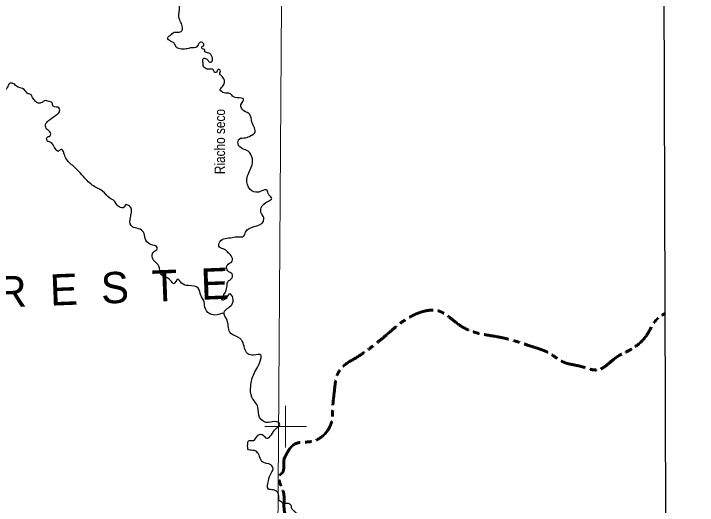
# Model space of a CAD drawing. Extents: x -1643653 to 4543381, y 1624270 to 13878484.
# Drawn here: x 761950 to 794759, y 8971219 to 8994810 of the extents above; entities that cross this region are included whole.
import ezdxf
from ezdxf.enums import TextEntityAlignment as Align

# ---------------------------------------------------------------- set-up
doc = ezdxf.new("R2010")
doc.units = 0
doc.header["$LTSCALE"] = 200
doc.linetypes.add('LONG_DASH_SHORT_DASH', pattern=[9.9, 6, -1.2, 1.5, -1.2])
for name, color, linetype, lineweight in [('1', 7, 'Continuous', 13), ('2', 7, 'Continuous', 13), ('24', 7, 'Continuous', 25), ('3', 7, 'Continuous', 13), ('60', 7, 'Continuous', 13), ('7', 7, 'LONG_DASH_SHORT_DASH', 60)]:
    doc.layers.add(name, color=color, linetype=linetype, lineweight=lineweight)
doc.layers.add('49', color=7, linetype='Continuous')
doc.layers.add('55', color=7, linetype='Continuous')

msp = doc.modelspace()

# ---------------------------------------------------------------- linework, layer by layer
at = {"layer": '1'}
msp.add_lwpolyline([(774987.1, 9020818), (774482.3, 8948876), (774053.6, 8890875.3)], dxfattribs=at)
at = {"layer": '2'}
for p, q in [((775000, 8974000), (775000, 8976000)), ((774000, 8975000), (776000, 8975000))]:
    msp.add_line(p, q, dxfattribs=at)
at = {"layer": '24'}
for points in [[(771454.5, 8992786.6), (771363.4, 8992894.2), (771259, 8992936.7), (771154.7, 8992956), (771112.2, 8992994.7), (771127.6, 8993052.7), (771104.5, 8993091.4), (771004, 8993114.6), (770984.7, 8993219), (771054.2, 8993269.2), (771081.3, 8993323.4), (770961.5, 8993435.5), (770876.5, 8993423.9), (770745.1, 8993211.2), (770443.7, 8993172.6), (770227.3, 8993114.6), (770072.7, 8993110.7), (769817.6, 8993157.1), (769694, 8993307.9), (769655.3, 8993400.7), (769477.6, 8993485.8), (769338.5, 8993640.5), (769404.2, 8993733.3), (769520.1, 8993806.7), (769601.2, 8993895.7), (769833.1, 8993922.7), (770026.3, 8993980.7), (770053.4, 8994139.3), (770026.3, 8994270.7), (769918.1, 8994514.3), (769875.6, 8994672.9), (769914.3, 8995094.4), (769910.4, 8995237.4), (769910.4, 8995419.2), (769879.5, 8995477.2), (769829.2, 8995523.6), (769713.3, 8995519.7), (769655.3, 8995566.1), (769425.4, 8995635.7), (769162.7, 8995774.9), (769023.6, 8995991.4), (768760.8, 8996006.9), (768683.5, 8995991.4), (768498, 8996238.9), (768266.2, 8996177), (768018.8, 8995991.4), (767941.5, 8995759.4), (767740.6, 8995620.2), (767632.4, 8995697.6), (767323.3, 8995728.5), (767431.5, 8995945), (767663.3, 8996022.4), (767771.5, 8996238.9), (767987.9, 8996393.6), (768157.9, 8996455.5), (768142.5, 8996548.2), (767941.5, 8996656.5), (767833.3, 8996702.9), (767323.3, 8996409.1), (767014.1, 8996625.6), (766998.7, 8996981.3), (767091.4, 8997151.5), (766735.9, 8997136), (766148.5, 8997120.5), (766086.7, 8997429.9), (766210.3, 8997770.2), (766117.6, 8997924.8), (765932.1, 8997832), (765715.7, 8997940.3), (765823.9, 8998218.7), (765793, 8998435.2), (765793, 8998729.1), (765576.6, 8998837.4), (765375.7, 8998775.5), (765252, 8998992.1), (765329.3, 8999409.7), (765004.7, 8999517.9), (764772.8, 8999332.3), (764633.7, 8998976.6), (764278.2, 8998667.2), (764061.8, 8998760), (764200.9, 8999440.6), (764479.1, 8999657.1), (764602.8, 8999873.7), (764231.8, 9000059.3), (763690.8, 9000616.1), (763752.6, 9000832.6), (763969, 9001018.2), (764200.9, 9001126.5), (764355.5, 9001528.7), (764711, 9001606)], [(771983.6, 8980431.6), (771458.1, 8980369.7), (771148.9, 8980648.1), (771087.1, 8980988.4), (770932.5, 8981297.7), (770808.9, 8981638), (770345.2, 8981761.8), (770005.1, 8981885.5), (769819.6, 8982071.1), (769634.1, 8981854.6), (769479.5, 8982009.2), (769015.8, 8982318.6), (768923.1, 8982689.8), (768706.7, 8982937.2), (768593.5, 8983157.4), (768713.2, 8983415.3), (768842, 8983516.6), (768842, 8983590.2), (768630.3, 8983700.8), (768289.8, 8983940.2), (768207, 8984262.5), (768022.9, 8984465.2), (767700.8, 8984557.2), (767590.3, 8984640.1), (767553.5, 8985036.1), (767599.5, 8985266.4), (767599.5, 8985422.9), (767461.5, 8985607.1), (767314.2, 8985634.8), (767268.2, 8985533.4), (767139.4, 8985496.6), (766918.5, 8985616.3), (766789.6, 8985818.9), (766559.5, 8985957.1), (766219, 8986297.8), (765850.9, 8986500.4), (765363.1, 8986924.1), (764801.7, 8987504.3), (764663.6, 8987624), (764378.3, 8988066), (764295.5, 8988259.4), (764221.8, 8988296.3), (764083.8, 8988204.2), (763982.5, 8988268.6), (763669.6, 8988664.7), (763586.8, 8988683.1), (763540.8, 8988848.8), (763605.2, 8988913.3), (763665, 8988922.5), (763720.2, 8989088.3), (763554.6, 8989254.1), (763480.9, 8989475.1), (763628.2, 8989677.7), (763977.9, 8989935.6), (764143.6, 8990101.3), (764125.2, 8990285.5), (763849.1, 8990377.6), (763793.9, 8990525), (763591.4, 8990617.1), (763480.9, 8990635.5), (763260.1, 8990525), (763094.4, 8990525), (762965.5, 8990635.5), (762818.3, 8990856.5), (762781.5, 8990930.2), (762652.6, 8990967), (762450.1, 8991169.6), (762082, 8991335.4), (761916.3, 8991464.3), (761750.7, 8991464.3), (761640.2, 8991261.7), (761456.2, 8991059.1), (761382.5, 8990967), (761290.5, 8990948.6), (761198.5, 8991059.1), (761143.2, 8991298.6), (760867.1, 8991464.3), (760738.3, 8991666.9), (760499, 8991795.9), (760351.7, 8992035.3), (760094, 8992495.8), (759854.7, 8992403.7), (759652.3, 8992256.3), (759394.6, 8992477.3), (758971.2, 8992643.1), (758731.9, 8992753.6), (758639.9, 8993048.3), (758566.2, 8993324.6), (758695.1, 8993508.8), (758916, 8993453.6), (758879.2, 8993619.3)], [(771844.7, 8991166.7), (772006.9, 8991369.5), (772067.7, 8991552), (771954.6, 8991796), (771846.4, 8991966.2), (771873.5, 8992066.7), (771842.5, 8992113.1), (771769.1, 8992132.4), (771715, 8992043.5), (771645.5, 8991985.5), (771564.3, 8992012.6), (771545, 8992101.5), (771351.8, 8992140.2), (771235.8, 8992151.8), (771050.3, 8992314.2), (771034.9, 8992480.4), (771023.3, 8992604.2), (771077.4, 8992677.6), (771162.4, 8992654.4), (771232, 8992615.8), (771332.5, 8992499.8), (771382.7, 8992476.6), (771456.1, 8992507.5), (771498.6, 8992646.7), (771452.2, 8992793.6)], [(774675.9, 8971457.7), (774621.3, 8971839.9), (774398.4, 8971961.6), (774175.5, 8972002.1), (774175.5, 8972387.4), (774317.3, 8972793), (774398.4, 8972955.3), (774297.1, 8973158.1), (773891.7, 8973300), (773810.7, 8973421.7), (773506.6, 8973847.6), (773222.9, 8973888.2), (773182.4, 8974151.8), (773222.9, 8974314), (773466.1, 8974334.3), (773648.5, 8974557.4), (773871.5, 8974618.2), (774094.4, 8974435.7), (774317.3, 8974598), (774540.3, 8974902.2), (774722.7, 8975105), (774580.8, 8975226.6), (774175.5, 8975186.1), (773749.8, 8975429.4), (773668.8, 8975936.4), (773385, 8976402.9), (773324.2, 8976930.1), (773486.4, 8977538.5), (773810.7, 8978248.3), (773810.7, 8978430.9), (773466.1, 8978430.9), (773182.4, 8978491.7), (772918.9, 8979100.1), (772817.6, 8979221.8), (772371.7, 8979465.1), (772189.3, 8980093.8), (772047.4, 8980479.1), (772412.2, 8980844.2), (772473, 8981168.7), (772331.2, 8981371.5), (772108.2, 8981128.1), (771966.3, 8981067.3), (772108.2, 8981452.6), (772189.3, 8981756.8), (772250.1, 8981979.9), (772392, 8982081.3), (772432.5, 8982324.6), (772229.8, 8982466.6), (772189.3, 8982730.2), (772432.5, 8982933), (772392, 8983196.7), (772250.1, 8983338.6), (772067.7, 8983500.8), (771824.5, 8983602.2), (771844.8, 8983865.9), (772432.5, 8984068.7), (772716.2, 8984109.2), (772979.7, 8984129.5), (773081, 8984332.3), (773486.4, 8984596), (773932.3, 8984839.3), (773932.3, 8985062.4), (773830.9, 8985244.9), (773830.9, 8985488.3), (774175.5, 8985812.8), (774337.6, 8985934.5), (774195.7, 8986117), (774114.7, 8986340.1), (773830.9, 8986299.5), (773668.8, 8986238.7), (773304, 8986380.6), (773141.8, 8986867.3), (773364.8, 8987475.7), (773405.3, 8987840.8), (773202.6, 8988205.8), (772939.2, 8988327.5), (772716.2, 8988570.8), (772777, 8988793.9), (773081, 8988854.8), (773324.2, 8988956.2), (773526.9, 8989098.1), (773385, 8989605.1), (773283.7, 8989970.2), (773000, 8990152.7), (772858.1, 8990436.6), (772979.7, 8990720.5), (772878.4, 8990761.1), (772493.3, 8990821.9), (772351.4, 8990963.9), (772047.4, 8991004.4), (771844.7, 8991166.7)], [(774675.9, 8971457.7), (774738.3, 8971438.3), (774783.6, 8971397.1), (774879.5, 8971329.9), (774915, 8971319.3), (775042.2, 8971323.1), (775133.7, 8971317), (775179.3, 8971301.3), (775209.5, 8971275.5), (775229.7, 8971255), (775254.7, 8971219.1)], [(775254.7, 8971219.1), (775273.9, 8971117.1), (775303.7, 8971055.7), (775353.9, 8970999.2), (775404.2, 8970952.9), (775434.4, 8970922), (775535.3, 8970844.6), (775616.1, 8970797.9), (775722.4, 8970745.9), (775793.2, 8970714.7), (775894.5, 8970667.8), (776066.5, 8970584.5), (776193.4, 8970562.8), (776239.2, 8970562.3), (776325.7, 8970566.5), (776448.3, 8970605.9), (776637.1, 8970654.8), (776678.1, 8970684.9), (776724.2, 8970715), (776770, 8970709.4), (776769.4, 8970663.6), (776763.5, 8970587.3), (776772.7, 8970505.8), (776802.6, 8970449.5), (776837.4, 8970377.9), (776857, 8970311.6), (776856.6, 8970275.9), (776840.7, 8970225.2), (776804.9, 8970205.2), (776713.1, 8970185.8), (776631.5, 8970171.4), (776554.6, 8970121.4), (776498.2, 8970081.2), (776456.9, 8970030.8), (776395.6, 8970006), (776339.6, 8970001.5), (776242.6, 8969966.9), (776211.8, 8969952), (776149.9, 8969876.3), (776186.5, 8969836.6), (776239.8, 8969823.2), (776312, 8969808.4), (776352.3, 8969777.4), (776513.4, 8969633.2), (776568.9, 8969586.9), (776644.6, 8969535.2), (776674.9, 8969519.6), (776695.1, 8969499), (776700.1, 8969499), (776760.9, 8969472.9), (776821.5, 8969431.5), (776867, 8969410.7), (776978.7, 8969389.1), (777074.7, 8969337.2), (777125.2, 8969296)]]:
    msp.add_spline(points, degree=3, dxfattribs=at)
at = {"layer": '3', "lineweight": 25}
msp.add_lwpolyline([(563033.9, 9026438.8), (793061.1, 9026438.8), (793495.6, 8889836.8), (563468.3, 8889836.8)], close=True, dxfattribs=at)
at = {"layer": '60', "lineweight": 25}
msp.add_spline([(814781, 9009175.5), (814787.2, 9009173.4), (814796.9, 9009173.4), (814799.4, 9009172.4), (814805.1, 9009174.5), (814805.6, 9009176.5), (814811.7, 9009179.5), (814811.7, 9009179.5), (814801.5, 9009181), (814790.7, 9009181.5), (814784.1, 9009183.1), (814777.4, 9009185.1), (814778.4, 9009175.5)], degree=3, dxfattribs=at)
at = {"layer": '7'}
for points in [[(774916.5, 8973418.2), (775478.1, 8974177.4), (776290.7, 8974291.4), (777196.8, 8975186), (777264.6, 8975941.4), (777345.8, 8976735), (777449.2, 8977387.2), (777608.6, 8977717.9), (778406.9, 8978319.4), (779810.2, 8979372), (780468.2, 8979924.8), (781480.7, 8980484.1), (782292.3, 8980559.6), (783352.2, 8979861.4), (784430.9, 8979432.1), (785111.7, 8979317.6), (786206.5, 8979042), (786859.7, 8978825.3), (787687.7, 8978503.1), (788298.8, 8978107.6), (789154.5, 8977887.5), (789973.3, 8977719.2), (790885.7, 8978331.6), (791603.1, 8978716.6), (792379.3, 8979459.6), (792695.4, 8980005.5), (793070.1, 8980345.1), (793207.5, 8980426.2)], [(774916.5, 8973418.2), (775478.1, 8974177.4), (776290.7, 8974291.4), (777196.8, 8975186), (777264.6, 8975941.4), (777345.8, 8976735), (777449.2, 8977387.2), (777608.6, 8977717.9), (778406.9, 8978319.4), (779810.2, 8979372), (780468.2, 8979924.8), (781480.7, 8980484.1), (782292.3, 8980559.6), (783352.2, 8979861.4), (784430.9, 8979432.1), (785111.7, 8979317.6), (786206.5, 8979042), (786859.7, 8978825.3), (787687.7, 8978503.1), (788298.8, 8978107.6), (789154.5, 8977887.5), (789973.3, 8977719.2), (790885.7, 8978331.6), (791603.1, 8978716.6), (791827.7, 8978880.8)], [(774916.5, 8973418.2), (775478.1, 8974177.4), (776290.7, 8974291.4), (777196.8, 8975186), (777264.6, 8975941.4), (777345.8, 8976735), (777449.2, 8977387.2), (777608.6, 8977717.9), (778406.9, 8978319.4), (779810.2, 8979372), (780468.2, 8979924.8), (781480.7, 8980484.1), (782292.3, 8980559.6), (783352.2, 8979861.4), (784430.9, 8979432.1), (785111.7, 8979317.6), (786206.5, 8979042), (786859.7, 8978825.3), (787687.7, 8978503.1), (788298.8, 8978107.6), (789154.5, 8977887.5), (789973.3, 8977719.2), (790885.7, 8978331.6), (791603.1, 8978716.6), (791827.7, 8978880.8)], [(774985.7, 8970742.8), (774935.6, 8970978.9), (774927.1, 8971504.1), (774899.9, 8971837.9), (774747.8, 8972226.8), (774763.5, 8972712.9), (774815.3, 8972749.7), (774914.1, 8973066.6), (774916.5, 8973418.2)]]:
    msp.add_spline(points, degree=3, dxfattribs=at)

# ---------------------------------------------------------------- texts
at = {"layer": '49', "width": 0.85}
msp.add_text('Riacho seco', height=500, rotation=90, dxfattribs=at).set_placement((772094.2, 8988672), align=Align.CENTER)
at = {"layer": '55'}
msp.add_text('A  G  R  E  S  T  E', height=1500, rotation=2.229, dxfattribs=at).set_placement((756032.3, 8980498.3))

doc.saveas('drawing.dxf')
